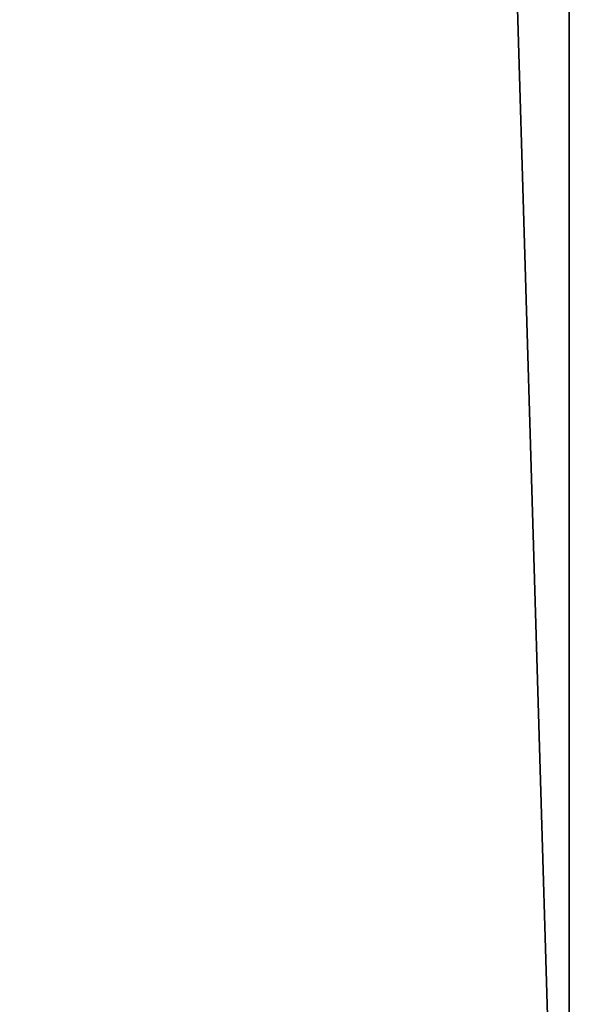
# Model space of a CAD drawing. Header units: millimetres. Extents: x -455 to 455, y -678 to 20.
# Tile 404 of 656: x -3.53 to -2.784, y -47.164 to -45.857. Entities that reach past the tile are written whole.
import ezdxf

# ---------------------------------------------------------------- set-up
doc = ezdxf.new("R2010")
doc.units = ezdxf.units.MM
doc.header["$LTSCALE"] = 65.185185
for name, color, linetype in [('362', 7, 'CONTINUOUS'), ('371', 7, 'CONTINUOUS'), ('373', 7, 'CONTINUOUS')]:
    doc.layers.add(name, color=color, linetype=linetype)

msp = doc.modelspace()

# ---------------------------------------------------------------- linework, layer by layer
at = {"layer": '362', "linetype": 'Continuous'}
for points in [[(-2, -74.7, 19.85), (-2, 0, 19.85), (-4.0572, -6.3538, 19.0336), (-2, -74.7, 19.85)], [(-2, -74.7, 19.85), (-4.0572, -6.3538, 19.0336), (-4.1213, -74.7, 18.9713), (-2, -74.7, 19.85)]]:
    msp.add_3dface(points, dxfattribs=at)
at = {"layer": '371', "linetype": 'Continuous'}
for points in [[(-4.7, -74.2112, -6.3204), (-4.7, -41.7738, -13.3287), (-2.7984, -71.5634, -6.8925), (-4.7, -74.2112, -6.3204)], [(-2.7984, -71.5634, -6.8925), (-4.7, -41.7738, -13.3287), (-2.7996, -71.4458, -6.9179), (-2.7984, -71.5634, -6.8925)], [(-2.7996, -71.4458, -6.9179), (-4.7, -41.7738, -13.3287), (-2.8, -71.3286, -6.9432), (-2.7996, -71.4458, -6.9179)], [(-2.8, -71.3286, -6.9432), (-4.7, -41.7738, -13.3287), (-2.8, -41.7738, -13.3287), (-2.8, -71.3286, -6.9432)]]:
    msp.add_3dface(points, dxfattribs=at)
at = {"layer": '373', "linetype": 'Continuous'}
for points in [[(-2.8, -71.3286, -6.9432), (-2.8, -41.7738, -13.3287), (-2.5911, -41.7559, -13.246), (-2.8, -71.3286, -6.9432)], [(-2.8, -71.3286, -6.9432), (-2.5911, -41.7559, -13.246), (-2.5847, -71.3093, -6.8542), (-2.8, -71.3286, -6.9432)]]:
    msp.add_3dface(points, dxfattribs=at)

doc.saveas('drawing.dxf')
